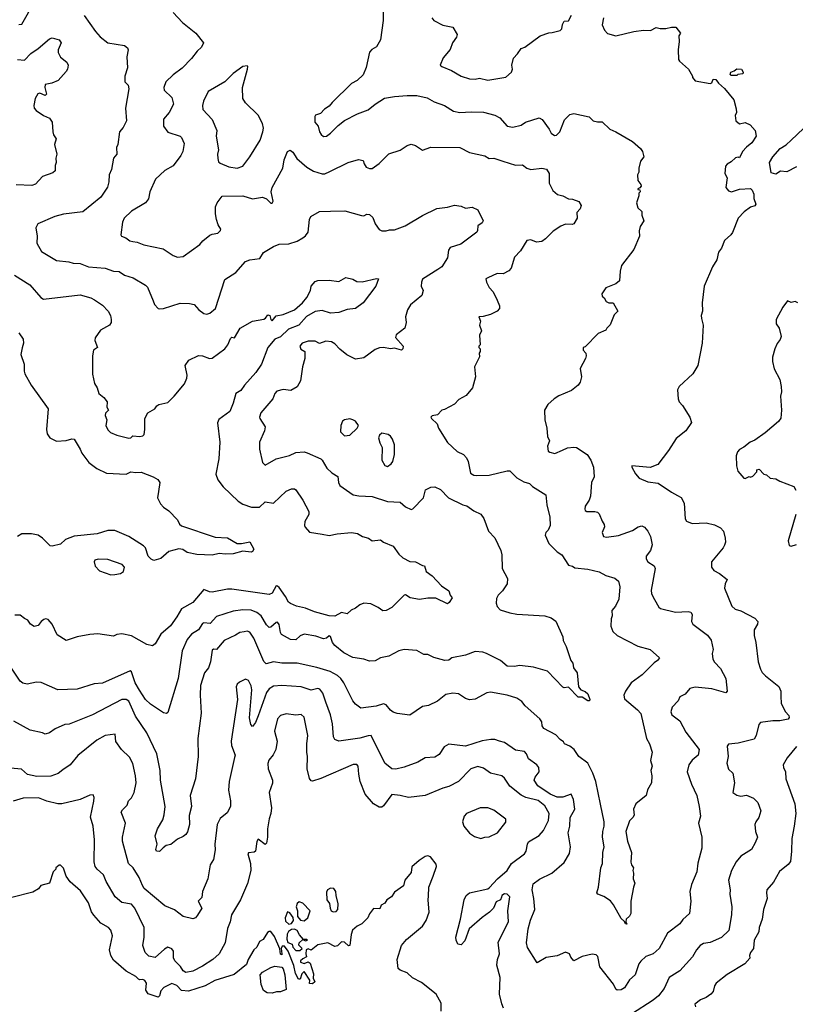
# Model space of a CAD drawing. Extents: x 1678759 to 1859541, y 384609 to 522867.
# Tile 368 of 466: x 1796911 to 1802486, y 426143 to 433221. Entities that reach past the tile are written whole.
import ezdxf

# ---------------------------------------------------------------- set-up
doc = ezdxf.new("R2010")
doc.units = 0

msp = doc.modelspace()

# ---------------------------------------------------------------- linework, layer by layer
at = {"layer": '0CON20XD'}
for points in [[(1796905, 433188), (1796925, 433190), (1797015, 433346.2)], [(1798015, 433272.5), (1798080.3, 433200.3), (1798176, 433125), (1798230.8, 433055), (1798216.5, 433023.5), (1798186, 432995), (1798146.4, 432943.6), (1798078.1, 432871.9), (1798014.5, 432825.5), (1797961.4, 432775), (1797946.9, 432735), (1797949.2, 432715), (1798005, 432661.2), (1798017.1, 432615), (1797984.7, 432555.3), (1797944.5, 432505.5), (1797944.5, 432455), (1797975, 432411.9), (1798063.3, 432385), (1798074.3, 432375), (1798092.3, 432332.3), (1798084.3, 432275), (1798070, 432245), (1798015, 432172), (1797955, 432136.2), (1797888, 432075), (1797846, 431985), (1797836.8, 431933.2), (1797815.7, 431905), (1797714.2, 431845), (1797661.4, 431795), (1797650.8, 431765), (1797636.7, 431675), (1797642.5, 431665), (1797674.2, 431654.2), (1797701.7, 431631.7), (1797724.1, 431625.9), (1797755, 431622.5), (1797802.1, 431602.1), (1797941.2, 431575), (1798015, 431525.8), (1798045, 431514.2), (1798085, 431520), (1798205.5, 431604.5), (1798228.3, 431631.7), (1798278.6, 431671.4), (1798295, 431680), (1798334, 431686), (1798353.3, 431705), (1798356.2, 431715), (1798337, 431747), (1798325.6, 431785), (1798318.1, 431825), (1798318.1, 431875), (1798330, 431905), (1798365, 431952.5), (1798515.8, 431955.8), (1798585, 431932.5), (1798655, 431945.8), (1798685, 431933.8), (1798715, 431902.5), (1798726.4, 431903.6), (1798732.5, 431917.5), (1798717.5, 431985), (1798724.5, 432015), (1798802.5, 432155), (1798810.8, 432215), (1798836.1, 432273.9), (1798855, 432283.3), (1798875, 432268.8), (1798903.7, 432223.7), (1798975, 432161.9), (1799023.1, 432133.1), (1799085, 432113.1), (1799105, 432114.4), (1799140.2, 432129.8), (1799272.5, 432195), (1799345, 432216.2), (1799380, 432210), (1799386.2, 432185), (1799401.2, 432161.2), (1799425, 432151.2), (1799445, 432152), (1799495, 432187.5), (1799565, 432257.1), (1799645, 432284.4), (1799695, 432317.5), (1799725, 432326.2), (1799755, 432316.2), (1799805, 432283.3), (1799865, 432305.6), (1800075, 432302.5), (1800145, 432265.8), (1800255, 432242), (1800285, 432222.5), (1800320, 432225), (1800384.4, 432204.4)], [(1799522.7, 433307.3), (1799524.3, 433215), (1799504.2, 433075.8), (1799475, 433026.7), (1799442.5, 433007.5), (1799425, 432987.5), (1799402.3, 432877.7), (1799380, 432825), (1799336.7, 432785), (1799295, 432763.8), (1799156.2, 432625)], [(1797375, 433251.2), (1797455.4, 433135.4), (1797488.9, 433098.9), (1797545, 433054.2), (1797665, 433036.7), (1797685, 433020), (1797690, 433005), (1797681.2, 432955), (1797686.2, 432875), (1797666.2, 432815), (1797667.5, 432775), (1797690.7, 432750.7), (1797696, 432725), (1797670.8, 432585), (1797678.6, 432495), (1797655, 432447.5), (1797628.8, 432415), (1797616.2, 432325), (1797606.2, 432303.8), (1797610, 432255), (1797584.3, 432225), (1797571.4, 432145), (1797554.3, 432105), (1797551.9, 432055), (1797542.2, 432017.8), (1797494.5, 431945.5), (1797365, 431841.1), (1797225, 431822.2), (1797162.9, 431807.1), (1797041.2, 431755), (1797025.6, 431724.4), (1797036.7, 431665), (1797034.2, 431615), (1797068, 431555), (1797175, 431489.2), (1797265, 431480.8), (1797295, 431470), (1797345, 431468.9), (1797405, 431444.4), (1797525, 431435.5), (1797585, 431412.5), (1797625, 431411.1), (1797665, 431384.3), (1797726.7, 431365), (1797815, 431313.8), (1797829.1, 431299.1), (1797870.3, 431200.3), (1797880, 431175), (1797905, 431146), (1797915, 431142.5), (1797945, 431144.3), (1798065, 431183.1), (1798131.2, 431181.2), (1798165, 431172.9), (1798199.2, 431135), (1798235, 431108.1), (1798255, 431105.5), (1798277.4, 431112.6), (1798318.9, 431145), (1798385, 431353.8), (1798465, 431404.2), (1798535, 431482), (1798565, 431496.2), (1798635.9, 431504.1), (1798663, 431547), (1798735, 431592), (1798775, 431607.1), (1798845, 431610.6), (1798905, 431630), (1798946.6, 431653.4), (1798965, 431667.1), (1798983.3, 431695), (1798994.2, 431785), (1799004.5, 431805.5), (1799065, 431843.1), (1799144.3, 431845.7), (1799248.3, 431848.3), (1799366.7, 431813.3), (1799385, 431812.5), (1799405, 431822.5), (1799425, 431820), (1799448.8, 431798.8), (1799466.2, 431755), (1799495, 431713.3), (1799515, 431703.8), (1799545, 431703.3), (1799568.3, 431711.7), (1799605, 431710), (1799680.7, 431739.3), (1799805, 431814.2), (1799910, 431865), (1799986.1, 431873.9), (1800035, 431888), (1800085, 431880), (1800115, 431866), (1800163, 431873), (1800203.6, 431853.6), (1800243.3, 431775), (1800235, 431760), (1800205, 431740), (1800202.5, 431705), (1800196.1, 431693.9), (1800081.1, 431608.9), (1800005, 431584.2), (1799993.1, 431565), (1799985, 431508.8), (1799944.6, 431445.4), (1799917.5, 431425), (1799806.2, 431355), (1799798, 431335), (1799796.2, 431306.2), (1799811.2, 431275), (1799800.3, 431239.7), (1799719.1, 431170.9), (1799698.1, 431135), (1799684.4, 431085), (1799689.4, 431045), (1799678, 431005), (1799618, 430955), (1799612.5, 430937.5), (1799667.8, 430875), (1799665.3, 430854.7), (1799655, 430845.6), (1799605, 430860.4), (1799575, 430855.9), (1799525, 430864.6), (1799497.4, 430862.6), (1799465, 430850.6), (1799385, 430790.8), (1799325, 430781.5), (1799262.8, 430812.8), (1799211.7, 430851.7), (1799175, 430892), (1799152.5, 430905), (1799110.5, 430909.5), (1799065, 430893.8), (1799035, 430910), (1798985, 430910), (1798942, 430895), (1798924.2, 430875), (1798932.3, 430852.3), (1798960, 430835), (1798960, 430785), (1798942.5, 430725), (1798930, 430625), (1798905, 430582.5), (1798860, 430555), (1798805, 430563.8), (1798759.5, 430550.5), (1798743.8, 430535), (1798730, 430495), (1798644.2, 430395), (1798634, 430365), (1798636.2, 430355), (1798676, 430295), (1798670.8, 430265), (1798634.7, 430185), (1798635.4, 430135), (1798655, 430038.8), (1798675, 430018), (1798755, 430063.5), (1798851.3, 430088.7), (1798895, 430109.1), (1798954.5, 430114.5), (1798977.4, 430107.4), (1799074.3, 430064.3), (1799084.4, 430054.4), (1799117.9, 429997.9), (1799155, 429963.8), (1799197.9, 429937.9), (1799202.9, 429895), (1799212.7, 429872.7), (1799308.8, 429805), (1799347.9, 429797.9)], [(1799874.4, 433234.4), (1799886.8, 433216.8), (1799952.3, 433182.3), (1800025, 433166.7), (1800056.2, 433115), (1800051.2, 433095), (1800021.2, 433055), (1800005, 433006.2), (1799955, 432946.7), (1799933.8, 432895), (1799945, 432883.8), (1800015, 432855.7), (1800083.8, 432815), (1800145, 432797.1), (1800185, 432794), (1800215, 432800), (1800275, 432787.5), (1800405, 432807.5), (1800446.2, 432845), (1800453.3, 432865), (1800447.5, 432895), (1800460, 432945), (1800490, 432975), (1800515, 433013.3), (1800542.5, 433025), (1800652.5, 433105), (1800713.6, 433126.4), (1800739.3, 433129.3), (1800795, 433143.3), (1800807.5, 433155), (1800813, 433187), (1800825, 433210), (1800856.4, 433213.6), (1800877.5, 433255)], [(1801107.5, 433235), (1801097.5, 433185), (1801113.3, 433145), (1801135, 433121.2), (1801195, 433106.2), (1801325, 433135.8), (1801395.8, 433145.8), (1801445, 433144), (1801485, 433166.2), (1801515, 433157.5), (1801555, 433157.5), (1801595, 433167.5), (1801627, 433167), (1801660, 433125), (1801647.5, 433105), (1801650, 433065), (1801643.6, 433003.6), (1801646.4, 432936.4), (1801652.7, 432922.7), (1801718.8, 432865), (1801747.5, 432815), (1801747.5, 432805), (1801765, 432782.5), (1801875, 432762), (1801885, 432767.5), (1801896.4, 432793.6), (1801915, 432791.2), (1801934, 432765), (1801977.1, 432727.1), (1802043.3, 432645), (1802061.7, 432581.7), (1802063.3, 432555), (1802053.6, 432533.6), (1802057.5, 432495), (1802085, 432472.5), (1802125, 432482.5), (1802162.5, 432465), (1802196.7, 432425), (1802203.8, 432385), (1802173.3, 432335), (1802135, 432306.2), (1802105.9, 432274.1), (1802085, 432227.5), (1802075, 432232.5), (1802055, 432227.5), (1802025, 432200), (1801995, 432182.5), (1801985, 432167.5), (1801978.8, 432115), (1801996.7, 432085), (1801987.5, 432015), (1802005, 431990), (1802026.4, 431983.6), (1802085, 432002.5), (1802165, 432007.5), (1802176.1, 431996.1), (1802187, 431967), (1802187.5, 431935), (1802202.5, 431895), (1802195, 431882.5), (1802165, 431873.3), (1802119.5, 431840.5), (1802076.2, 431795), (1802035, 431692.5), (1802023.3, 431675), (1801976.7, 431635), (1801955, 431580), (1801935, 431550), (1801922.5, 431495), (1801890, 431445), (1801831.4, 431305), (1801815.8, 431185.8), (1801818.1, 431125), (1801810, 431095), (1801812.5, 431072.5)], [(1796895, 432934.5), (1796945, 432930), (1796991.1, 432978.9), (1797043.3, 433013.3), (1797125, 433084), (1797145, 433090), (1797195, 433076), (1797208.8, 433055), (1797186.2, 433005), (1797188, 432985), (1797203.2, 432953.2), (1797250, 432915), (1797258.8, 432895), (1797254.1, 432865.9), (1797245, 432850), (1797187.5, 432785), (1797142.5, 432765), (1797094.2, 432755), (1797091.1, 432735), (1797102.5, 432685), (1797095, 432677.5), (1797055, 432692.9), (1797041.9, 432688.1), (1797021.1, 432655), (1797012.5, 432605), (1797015.6, 432585), (1797028.8, 432568.8), (1797081.7, 432531.7), (1797124.1, 432514.1), (1797143.8, 432485), (1797148.8, 432415), (1797154.1, 432394.1), (1797173.3, 432365), (1797160, 432325), (1797178.8, 432255), (1797171.2, 432225), (1797173.8, 432195), (1797166.4, 432173.6), (1797166, 432135), (1797149.1, 432120.9), (1797075, 432094), (1797025, 432038.6), (1796998.3, 432028.3), (1796885, 432034.4)], [(1798475, 432152.9), (1798515, 432167.5), (1798565.4, 432234.6), (1798638.6, 432355), (1798659.4, 432415), (1798662.7, 432442.7), (1798655.6, 432475.6), (1798624.2, 432535), (1798534.7, 432624.7), (1798514.4, 432655), (1798512.2, 432735), (1798548.8, 432865), (1798550, 432885), (1798545, 432890), (1798515, 432886), (1798446, 432835), (1798385.4, 432774.6), (1798265.7, 432704.3), (1798231.4, 432635), (1798224.2, 432605), (1798227.1, 432575), (1798293.6, 432503.6), (1798327.1, 432425), (1798323.1, 432385), (1798340.6, 432285), (1798333.1, 432255), (1798335.8, 432224.2), (1798340, 432200), (1798350.6, 432190.6), (1798415, 432162.9), (1798475, 432152.9)], [(1802065, 432820), (1802025, 432820), (1802017, 432827), (1802022.5, 432845), (1802047, 432853), (1802065, 432867.5), (1802100, 432865), (1802110, 432845), (1802108.3, 432831.7), (1802073, 432827), (1802065, 432820)], [(1799156.2, 432625), (1799135, 432598.8), (1799100.9, 432579.1), (1799072.3, 432547.7), (1799037.5, 432535), (1799031.2, 432525), (1799032, 432485), (1799056.2, 432455), (1799066, 432415), (1799078, 432395), (1799095, 432380.8), (1799115, 432384.2), (1799145, 432405.7), (1799199.1, 432460.9), (1799245, 432497.1), (1799338.8, 432545), (1799415, 432573.1), (1799465.5, 432614.5), (1799533.8, 432656.2), (1799605, 432669.4), (1799695, 432675.6), (1799765, 432676.9), (1799840.6, 432660.6), (1799890.9, 432630.9), (1799965, 432605.6), (1800030, 432565), (1800073.6, 432553.6), (1800155, 432558.9), (1800245, 432555.6), (1800325, 432535.5), (1800362.5, 432515), (1800415, 432456.9), (1800455, 432448.9), (1800515, 432462), (1800545.7, 432484.3), (1800645, 432516), (1800666.2, 432505), (1800716, 432435), (1800730, 432405), (1800755, 432390), (1800769.3, 432390.7), (1800792.5, 432415), (1800827.7, 432502.3), (1800865, 432540), (1800895, 432547.5), (1801003.9, 432523.9), (1801033.6, 432493.6), (1801065, 432486.7), (1801097.7, 432487.7), (1801153.9, 432433.9), (1801196.1, 432416.1), (1801315, 432346.7), (1801372.5, 432295), (1801387.5, 432275), (1801396.7, 432235), (1801373.3, 432205), (1801360, 432155), (1801361.2, 432125), (1801351.2, 432105), (1801353.3, 432065), (1801376.1, 432036.1), (1801377.5, 432025), (1801368.3, 432011.7), (1801353.6, 432006.4), (1801355, 432000), (1801368.3, 431998.3), (1801370, 431985), (1801360, 431975), (1801360, 431955), (1801343.3, 431905), (1801355, 431870), (1801381.7, 431841.7), (1801383.3, 431815), (1801396.1, 431776.1), (1801370, 431735), (1801363.6, 431703.6), (1801366.2, 431665), (1801325, 431570), (1801236.7, 431455), (1801227, 431413), (1801222.5, 431345), (1801195, 431323.3), (1801125, 431293.3), (1801095, 431250), (1801097.5, 431235), (1801113, 431223), (1801127.5, 431195), (1801145, 431186.7), (1801176.4, 431186.4), (1801210, 431125), (1801185, 431100), (1801155, 431027.5), (1801130, 431005), (1801125, 430990), (1801070, 430965), (1800975, 430870), (1800960, 430865), (1800960, 430845), (1800980, 430825), (1800982.5, 430805), (1800977.5, 430785), (1800940, 430715), (1800950, 430655), (1800940, 430615), (1800925, 430593.8), (1800876.7, 430555), (1800785, 430517.5), (1800753.6, 430496.4), (1800706.2, 430455), (1800684.2, 430415), (1800686.2, 430345), (1800700, 430285), (1800704.2, 430225), (1800718, 430195), (1800705.7, 430155), (1800710.5, 430120.5), (1800721.3, 430111.3), (1800756.8, 430103.2), (1800812.9, 430127.1), (1800847.6, 430142.4), (1800895, 430148.9), (1800913.3, 430145), (1800990, 430095), (1801017.1, 430055), (1801035.6, 430005), (1801040.8, 429935), (1801021.4, 429895), (1801013.1, 429795), (1801003.4, 429766.6), (1800976, 429725), (1800972.3, 429702.3), (1800975, 429692.5), (1800986.2, 429686.2), (1801045, 429686), (1801065, 429680), (1801075, 429670), (1801096.6, 429616.6), (1801112.7, 429592.7), (1801114.2, 429575), (1801097.1, 429535), (1801106.9, 429506.9), (1801129.1, 429500.9), (1801215, 429514.2), (1801315, 429550), (1801356.7, 429575), (1801383.8, 429583.8), (1801402.7, 429572.7), (1801425.6, 429545.6), (1801445.7, 429505), (1801455.9, 429445.9), (1801444.5, 429405.5), (1801414, 429366), (1801412.7, 429345), (1801425, 429323.5), (1801470.8, 429295), (1801477.8, 429275), (1801450.3, 429120.3), (1801452.2, 429095), (1801472.6, 429052.6), (1801505, 428998.8), (1801518.1, 428988.1), (1801625, 428963.3), (1801715, 428967.5), (1801735, 428961.2), (1801744.4, 428944.4), (1801740, 428895), (1801750, 428875), (1801855, 428798), (1801881.4, 428761.4), (1801894.3, 428695), (1801889.4, 428665), (1801893.5, 428625), (1801905, 428602.9), (1801948.1, 428558.1), (1801986.7, 428485), (1801996.9, 428395), (1801986.7, 428383.3), (1801885, 428410.8), (1801765, 428422.2), (1801727.7, 428412.3), (1801695, 428373.8), (1801655, 428352.5), (1801643.8, 428325), (1801601.3, 428278.7), (1801590, 428245), (1801598.8, 428225), (1801655, 428180.8), (1801698.7, 428098.7), (1801794.4, 427974.4), (1801788, 427935), (1801745, 427897.5), (1801720.5, 427865), (1801709.5, 427815), (1801738.6, 427725), (1801777.1, 427645), (1801794.4, 427565), (1801804.2, 427495), (1801790.8, 427445), (1801814, 427345), (1801814.2, 427265), (1801785, 427157.5), (1801777.5, 427095), (1801740, 427005), (1801728.6, 426955), (1801735.7, 426885), (1801725.7, 426795), (1801677.9, 426752.1), (1801655, 426722), (1801566.1, 426653.9), (1801506.9, 426545), (1801465, 426505.6), (1801412.2, 426487.8), (1801375, 426454), (1801362, 426435), (1801335, 426356.2), (1801295, 426319.2), (1801258.6, 426261.4), (1801235, 426247.8), (1801205.6, 426245.6), (1801195, 426252.5), (1801178.9, 426288.9), (1801081.5, 426411.5), (1801066.1, 426486.1), (1801055, 426500), (1801026.4, 426503.6), (1800955, 426486), (1800895, 426456.7), (1800871.7, 426481.7), (1800862.5, 426505), (1800835, 426518.8), (1800775, 426490.8), (1800695, 426479.2), (1800631.2, 426441.2), (1800561.5, 426551.5), (1800552.9, 426585), (1800565.4, 426685), (1800582, 426748), (1800614.5, 426825), (1800605.5, 426904.5), (1800593.3, 426966.7), (1800600.6, 427009.4), (1800646.8, 427043.2), (1800735, 427085.8), (1800825, 427163.8), (1800863.7, 427226.3), (1800870, 427275), (1800852.9, 427375), (1800865.6, 427425), (1800867.1, 427485), (1800900, 427545), (1800891.4, 427615), (1800875, 427653.3), (1800815, 427632.2), (1800775, 427632.5), (1800725, 427653.5), (1800635, 427713.3), (1800610, 427755), (1800616.7, 427775), (1800645.4, 427815), (1800641.4, 427845), (1800628.1, 427865), (1800567.6, 427907.6), (1800554.3, 427944.3), (1800539.9, 427959.9), (1800475, 427970.6), (1800395, 428024.4), (1800360, 428035), (1800325, 428047.8), (1800297, 428047), (1800235, 428036.7), (1800115, 427998.5), (1799995, 428012.9), (1799962, 427995), (1799925, 427938), (1799895, 427920), (1799825, 427914.4), (1799773.8, 427885), (1799675, 427846.9), (1799615, 427834.4), (1799585.7, 427835.7), (1799536.4, 427876.4), (1799437.5, 428075), (1799415, 428074.2), (1799355, 428056.2), (1799205.8, 428035.8), (1799175, 428046.2), (1799166.8, 428066.8), (1799159.1, 428159.1), (1799145.4, 428225), (1799111.2, 428315), (1799088.9, 428378.9), (1799067.9, 428407.9), (1799055, 428414.4), (1799005, 428402.1), (1798935, 428424.5), (1798795, 428436.2), (1798735, 428430), (1798705, 428412.1), (1798685, 428383.8), (1798625, 428217.8), (1798605, 428170), (1798585, 428140), (1798571.2, 428155), (1798563.2, 428203.2), (1798578.9, 428405), (1798575, 428433.3), (1798555, 428470.8), (1798535, 428480.8), (1798490.3, 428459.7), (1798474, 428445), (1798465.8, 428425), (1798475.7, 428335), (1798431.5, 428035), (1798433.5, 428003.5), (1798460, 427935), (1798455, 427916.7), (1798415.6, 427745), (1798412.6, 427682.6), (1798425.7, 427605), (1798425.5, 427564.5), (1798401.3, 427518.7), (1798351.7, 427478.3), (1798330, 427435), (1798314.6, 427295), (1798316.6, 427253.4), (1798304.4, 427185), (1798280, 427145), (1798264, 427045), (1798224.4, 426955), (1798219.6, 426910.4), (1798194.2, 426885), (1798219.2, 426835), (1798190, 426785), (1798174.1, 426765.9), (1798155, 426758.8), (1798085, 426773.8), (1798022.5, 426822.5), (1797955, 426850), (1797805.7, 426975), (1797793.6, 426996.4), (1797769.2, 427055), (1797725.6, 427125), (1797693.3, 427155), (1797648.9, 427315), (1797649.6, 427345), (1797671.5, 427445), (1797640.8, 427525), (1797648.7, 427541.3), (1797684.4, 427575), (1797693.1, 427605), (1797715, 427628), (1797733.7, 427666.3), (1797748.2, 427735), (1797744.3, 427785.7), (1797724.4, 427875), (1797699.2, 427919.2), (1797642.5, 427975), (1797603, 428033), (1797596.7, 428085), (1797525, 428076.5), (1797465, 428042.7), (1797329.1, 427930.9), (1797274.3, 427865.7), (1797221.5, 427828.5), (1797188.2, 427801.8), (1797135, 427784.4), (1797035, 427780), (1796966.2, 427795), (1796923.2, 427833.2), (1796845, 427840)], [(1802495, 432164.2), (1802425, 432128.8), (1802378.3, 432131.7), (1802345, 432111.2), (1802311.2, 432121.2), (1802301.2, 432195), (1802323.6, 432236.4), (1802378, 432295), (1802419.1, 432320.9), (1802455.5, 432354.5), (1802545, 432440)], [(1800384.4, 432204.4), (1800475, 432175.6), (1800525, 432179.2), (1800556.2, 432155), (1800585, 432144.4), (1800665, 432153.3), (1800696.9, 432146.9), (1800716.4, 432116.4), (1800717, 432047), (1800742.8, 431992.8), (1800775.5, 431965.5), (1800815, 431954.3), (1800855, 431934.3), (1800885, 431932), (1800930, 431915), (1800946, 431885), (1800938.3, 431861.7), (1800916.7, 431835), (1800917.5, 431795), (1800895, 431753.1), (1800881.7, 431748.3), (1800835, 431750.8), (1800801.7, 431738.3), (1800745, 431702), (1800690.8, 431645), (1800665, 431627.5), (1800625, 431622), (1800585, 431638.1), (1800555.9, 431634.1), (1800510.5, 431559.5), (1800468.6, 431515), (1800443.1, 431435), (1800425.8, 431415), (1800385, 431394.3), (1800342.7, 431397.3), (1800276, 431366), (1800262.5, 431357.5), (1800266.7, 431335), (1800285, 431296.7), (1800314.3, 431264.3), (1800344, 431205), (1800358.8, 431165), (1800358.8, 431145), (1800344, 431126), (1800295, 431102), (1800243, 431087), (1800210, 431085), (1800223, 431053), (1800216.7, 431025), (1800230, 430985), (1800217, 430953), (1800220, 430885), (1800210, 430875), (1800210, 430865), (1800220, 430855), (1800220, 430835), (1800212.5, 430825), (1800217, 430797), (1800180, 430725), (1800186, 430655), (1800166.2, 430575), (1800119.3, 430520.7), (1800068.3, 430491.7), (1800035, 430458), (1799965, 430418.8), (1799945, 430413.3), (1799915, 430381.2), (1799875, 430373.3), (1799866.7, 430365), (1799870, 430355), (1799912.5, 430315), (1799922, 430285), (1799985, 430181.2), (1800055, 430118), (1800100, 430095), (1800121.7, 430071.7), (1800134.4, 430044.4), (1800150.9, 429960.9), (1800175, 429947.1), (1800195, 429944.5), (1800285, 429947.3), (1800415, 429979.1), (1800435, 429978.9), (1800485, 429927.1), (1800535, 429898.6), (1800575, 429886), (1800595.9, 429865.9), (1800693.3, 429805), (1800700.8, 429735), (1800720.8, 429645), (1800724.2, 429585), (1800708.7, 429551.3), (1800693.8, 429535), (1800688, 429515), (1800715, 429456.7), (1800775, 429396.2), (1800808.8, 429375), (1800855, 429300), (1800883.9, 429293.9), (1800901.9, 429281.9), (1800995, 429272.5), (1801075, 429252.9), (1801125, 429225.7), (1801187.7, 429207.7), (1801214.3, 429184.3), (1801224.3, 429144.3), (1801218.1, 429055), (1801194, 429005), (1801166.2, 428975), (1801168.8, 428935), (1801161.2, 428915), (1801160.9, 428860.9), (1801175, 428822.5), (1801205, 428793.3), (1801355, 428716.7), (1801442.5, 428695), (1801510, 428635), (1801496.2, 428615), (1801471.7, 428598.3), (1801385, 428512.5), (1801305, 428454.3), (1801265.5, 428395), (1801252.5, 428365), (1801258.6, 428338.6), (1801351.3, 428261.3), (1801375, 428233.8), (1801417.1, 428055), (1801438.6, 428015), (1801457.1, 427955), (1801444, 427895), (1801457.1, 427855), (1801448.6, 427825), (1801455.7, 427785), (1801452.5, 427735), (1801424, 427685), (1801413.8, 427645), (1801340, 427585), (1801323.3, 427546.7), (1801327, 427503), (1801318.8, 427485), (1801295, 427462.5), (1801268, 427385), (1801278.8, 427315), (1801308.8, 427235), (1801304.2, 427164.2), (1801308.8, 427145), (1801322.5, 427125), (1801317.5, 427105), (1801322.5, 427085), (1801320, 427045), (1801333.3, 427015), (1801322, 426985), (1801303.8, 426885), (1801304, 426795), (1801295, 426776.7), (1801270, 426755), (1801267.5, 426735), (1801275, 426720), (1801265, 426722.5), (1801258.3, 426738.3), (1801235, 426761.2), (1801179.4, 426859.4), (1801157.3, 426887.3), (1801109.3, 426919.3), (1801067.5, 426935), (1801060, 426945), (1801072, 426985), (1801089.2, 427125), (1801099.2, 427155), (1801102.2, 427235), (1801112.9, 427275), (1801100, 427345), (1801102.5, 427385), (1801113.1, 427425), (1801111.9, 427455), (1801085, 427582.5), (1801050.9, 427745), (1801030, 427805), (1800995, 427876.7), (1800928.8, 427925), (1800896.7, 427975), (1800865, 427998), (1800827.5, 428015), (1800819.5, 428029.5), (1800795, 428045.8), (1800765, 428079.4), (1800677.5, 428125), (1800665.6, 428145), (1800663.1, 428175), (1800649.2, 428195), (1800545, 428288.8), (1800520, 428320), (1800485, 428344.5), (1800415, 428366.4), (1800295, 428386.9), (1800268.8, 428381.2), (1800185, 428337.5), (1800145, 428332), (1800115, 428342), (1800065.5, 428375.5), (1800025, 428381.1), (1799975, 428371.4), (1799915, 428321.4), (1799849.4, 428290.6), (1799805, 428284), (1799715, 428220.8), (1799625, 428234), (1799595, 428244.2), (1799575, 428258), (1799545, 428295.8), (1799525, 428302.5), (1799474.3, 428285.7), (1799363.3, 428273.3), (1799325, 428300.8), (1799305.6, 428325), (1799240, 428455), (1799220, 428485), (1799195, 428507.5), (1799142.9, 428535), (1799047.8, 428565), (1798904.8, 428595.2), (1798794.6, 428594.6), (1798735, 428605.5), (1798681.3, 428591.3), (1798665, 428608), (1798593.8, 428775), (1798565, 428817.8), (1798545, 428824.5), (1798525, 428821.2), (1798493.8, 428815), (1798462, 428798), (1798380.9, 428759.1), (1798325.4, 428694.6), (1798304.4, 428695.6), (1798295, 428690), (1798283.1, 428605), (1798266.9, 428563.1), (1798239.5, 428525), (1798209.5, 428435), (1798206.9, 428365), (1798215.6, 428235), (1798192.2, 428055), (1798194.5, 427925), (1798175.5, 427764.5), (1798135.8, 427645), (1798145.5, 427564.5), (1798128.7, 427501.3), (1798130.6, 427435), (1798116.4, 427383.6), (1798105, 427363.8), (1798085, 427348.8), (1798045, 427330), (1797997, 427293), (1797964.1, 427285.9), (1797942, 427268), (1797915, 427241.2), (1797895, 427243.3), (1797888.8, 427255), (1797898, 427295), (1797884.4, 427355), (1797902.5, 427405), (1797940.3, 427469.7), (1797950, 427505), (1797955.6, 427565), (1797923.8, 427755), (1797921.5, 427825), (1797897.1, 427945), (1797825.4, 428095.4), (1797742.1, 428215), (1797695, 428321.4), (1797675.4, 428335.4), (1797644.6, 428335.4), (1797435, 428224.5), (1797266.7, 428156.7), (1797235, 428154.3), (1797165, 428122.9), (1797125.4, 428094.6), (1797095, 428086.2), (1797075.8, 428095.8), (1796985, 428114.2), (1796868.3, 428178.3)], [(1796874.2, 431385), (1796984, 431315), (1797063.7, 431223.7), (1797082.1, 431212.1), (1797344.4, 431244.4), (1797422, 431222), (1797447.3, 431207.3)], [(1797447.3, 431207.3), (1797505, 431170), (1797546.7, 431125), (1797564.1, 431094.1), (1797569.2, 431065), (1797567.5, 431045), (1797555.7, 431025), (1797491.4, 430988.6), (1797454, 430935), (1797451.4, 430915), (1797469.2, 430865), (1797440.8, 430845), (1797434.4, 430805), (1797433.4, 430673.4), (1797449.2, 430605), (1797467.5, 430575), (1797480, 430535), (1797516.7, 430505), (1797538.8, 430475), (1797537, 430437), (1797550, 430415), (1797526.4, 430393.6), (1797524, 430375), (1797536.2, 430345), (1797530, 430305), (1797545, 430272.5), (1797564.5, 430254.5), (1797610, 430235), (1797695, 430212.5), (1797710, 430215), (1797725, 430230), (1797774.2, 430224.2), (1797795, 430228.8), (1797805, 430240), (1797810, 430275), (1797809.4, 430355), (1797831.4, 430395), (1797883.3, 430425), (1797895.6, 430444.4), (1797911.2, 430455), (1797975, 430469.4), (1798020.6, 430515), (1798095, 430604.3), (1798112.2, 430645), (1798114.3, 430665), (1798100, 430735), (1798125.9, 430774.1), (1798195, 430808), (1798225, 430805.8), (1798275, 430785.8), (1798295, 430787.1), (1798385.3, 430854.7), (1798407.9, 430885), (1798425, 430930), (1798435, 430938.8), (1798455.9, 430934.1), (1798495.9, 431004.1), (1798585, 431053.8), (1798665, 431068.8), (1798676.7, 431075), (1798695, 431100), (1798708.8, 431095), (1798716.4, 431066.4), (1798725, 431057.5), (1798755, 431092), (1798805, 431102), (1798885, 431136.2), (1798944.2, 431185.8), (1798973.8, 431225), (1799000, 431275), (1799006.7, 431305), (1799035, 431338.8), (1799055, 431346), (1799135, 431350), (1799205, 431338.8), (1799255, 431368.6), (1799305, 431356.5), (1799335, 431338.6), (1799373.2, 431336.8), (1799475, 431361.2), (1799488.8, 431358.8), (1799470, 431305), (1799379.2, 431185), (1799325, 431145.7), (1799265, 431137.1), (1799205, 431115.7), (1799145, 431111.9), (1799085, 431131.5), (1799035, 431123.5), (1798972.7, 431087.3), (1798918, 431025), (1798843.3, 430996.7), (1798785, 430940.5), (1798745, 430924.5), (1798693.6, 430865), (1798649.1, 430745), (1798608.8, 430685), (1798525.7, 430595), (1798499.2, 430555), (1798465, 430534.4), (1798445.3, 430464.7), (1798421.1, 430405), (1798343.1, 430346.9), (1798332.3, 430322.3), (1798349.2, 430185), (1798342.9, 430065), (1798320, 429955), (1798334.2, 429914.2), (1798373.4, 429863.4), (1798480.6, 429760.6), (1798515, 429739.4), (1798576.9, 429716.9), (1798635, 429717.8), (1798675, 429755.8), (1798735, 429745.5), (1798825, 429832.9), (1798865, 429849.2), (1798885, 429848), (1798895, 429841.2), (1798945, 429766.2), (1798988.1, 429685), (1798990, 429665), (1798960, 429615), (1798956.9, 429585), (1798963, 429573), (1798995, 429537.1), (1799085, 429522.9), (1799135, 429512.9), (1799193.5, 429526.5), (1799295, 429534.4), (1799337.8, 429527.8), (1799375, 429506), (1799417.5, 429495), (1799445, 429476.2), (1799505, 429482), (1799525.7, 429465.7), (1799595.5, 429435.5), (1799635, 429380), (1799665, 429353.8), (1799715, 429326), (1799755, 429322.9), (1799805, 429296.7), (1799820, 429295), (1799833.3, 429255), (1799875, 429222.9), (1799941.6, 429151.6), (1799995.2, 429115.2), (1800005, 429084.2), (1800020, 429065), (1799997.9, 429032.1), (1799985, 429023.3), (1799902, 429062), (1799845, 429063.2), (1799785, 429053.5), (1799716.7, 429065), (1799685, 429087.1), (1799675, 429084.2), (1799585, 428996.4), (1799545, 428973.8), (1799521.7, 428971.7), (1799486.6, 428996.6), (1799435, 429023.1), (1799385, 429026.4), (1799355, 429015.5), (1799325, 428990.6), (1799292.9, 428977.1), (1799265, 428950), (1799225, 428959.2), (1799177, 428933), (1799135, 428936.7), (1799030, 428965), (1798965, 428991.4), (1798900, 429005), (1798856.4, 429025), (1798843.8, 429035), (1798822.5, 429075), (1798775, 429138.5), (1798765, 429149.5), (1798755, 429150.6), (1798725, 429100), (1798705, 429088.5), (1798435, 429126.5), (1798405, 429126.5), (1798293.4, 429106.6), (1798275, 429107.8), (1798235, 429124), (1798155, 429030.6), (1798074.6, 428985.4), (1798040.6, 428929.4), (1797995.7, 428865), (1797925, 428803.8), (1797884.4, 428735), (1797865, 428720.5), (1797825, 428730.9), (1797715, 428793.1), (1797645, 428806), (1797608.8, 428801.2), (1797585, 428790), (1797473, 428807), (1797415, 428802), (1797325, 428783.8), (1797245, 428758.6), (1797179.1, 428799.1), (1797145, 428875.8), (1797115, 428909.2), (1797096.2, 428913.8), (1797085, 428910), (1797064.3, 428895.7), (1797044.1, 428865.9), (1797015, 428860), (1796988.8, 428875), (1796970, 428905), (1796945, 428915.8), (1796915, 428940), (1796875, 428940)], [(1802505, 431186.7), (1802485, 431196.7), (1802455, 431187.5), (1802430.7, 431199.3), (1802396, 431155), (1802348.8, 431065), (1802347.5, 431035), (1802370, 431005), (1802383.3, 430945), (1802377.7, 430922.3), (1802355, 430892.5), (1802338, 430855), (1802322.5, 430795), (1802322, 430765), (1802335, 430712.5), (1802374, 430635), (1802384, 430585), (1802386.2, 430545), (1802380, 430515), (1802387.8, 430415), (1802383, 430357), (1802365, 430333.8), (1802268.5, 430251.5), (1802195, 430198.8), (1802162.5, 430185), (1802115, 430147.5), (1802085, 430132.5), (1802070, 430115), (1802061.2, 430085), (1802063.8, 430015), (1802073.8, 429975), (1802115, 429926.7), (1802126.4, 429923.6), (1802155, 429937.5), (1802165, 429933.3), (1802180.7, 429939.3), (1802208.3, 429971.7), (1802210, 429985), (1802225, 429990), (1802260, 429955), (1802278.3, 429948.3), (1802305, 429926.7), (1802345, 429921.2), (1802375, 429904), (1802476.2, 429865), (1802489.1, 429839.1)], [(1801812.5, 431072.5), (1801822.9, 431025), (1801815.6, 430895), (1801784.2, 430735), (1801750, 430675), (1801650, 430585), (1801639.5, 430560.5), (1801643.3, 430495), (1801650, 430475), (1801675, 430447.5), (1801728.8, 430365), (1801740, 430325), (1801700, 430265), (1801629.7, 430210.3), (1801575.6, 430124.4), (1801496.8, 430023.2), (1801442.3, 430002.3), (1801310, 430015), (1801310, 430005), (1801337.1, 429957.1), (1801362.5, 429925), (1801425, 429900), (1801500.3, 429890.3), (1801595, 429824.2), (1801640.3, 429800.3), (1801665, 429786.7), (1801686.4, 429746.4), (1801693.1, 429633.1), (1801705, 429616.2), (1801745, 429599.2), (1801845, 429604), (1801905, 429591.2), (1801948.3, 429568.3), (1801970, 429545), (1801982.5, 429495), (1801983.3, 429465), (1801976.7, 429445), (1801967.5, 429425), (1801883.8, 429325), (1801883.3, 429285), (1801901.2, 429261.2), (1801940.9, 429240.9), (1801996.1, 429196.1), (1801981.2, 429165), (1801976.2, 429135), (1802030, 429005), (1802054.5, 428984.5), (1802095, 428972.5), (1802195, 428918.6), (1802215.6, 428895.6), (1802214.2, 428875), (1802190.8, 428835), (1802189.2, 428795), (1802202.9, 428745), (1802220, 428605), (1802235, 428552.5), (1802248.7, 428528.7), (1802272.5, 428505), (1802368.3, 428428.3), (1802382.5, 428395), (1802381.3, 428358.7), (1802383.3, 428305), (1802415, 428246.2), (1802439.6, 428219.6), (1802441.8, 428205), (1802435, 428191.9), (1802375, 428180.4), (1802325, 428181.8), (1802235, 428170), (1802223.8, 428155), (1802203.8, 428075), (1802190.5, 428049.5), (1802075, 428021.2), (1802006.7, 428013.3), (1801995, 428000), (1802002.7, 427925), (1801994.3, 427875.7), (1802005, 427833.8), (1802037.1, 427805), (1802050, 427735), (1802038, 427665), (1802065, 427646.9), (1802095, 427640), (1802135, 427645.7), (1802184.4, 427624.4), (1802217.5, 427595), (1802237.1, 427535), (1802224.3, 427485.7), (1802201.2, 427455), (1802196, 427435), (1802199.2, 427385), (1802213.3, 427345), (1802198, 427305), (1802170, 427255), (1802095, 427207.5), (1802061.5, 427168.5), (1802028.1, 427105), (1802005.7, 427035), (1802016.9, 426965), (1802014.3, 426935), (1802030, 426845), (1802026.8, 426786.8), (1802007, 426673), (1801955, 426624), (1801875, 426588.6), (1801825, 426579.5), (1801802.5, 426565), (1801774.5, 426535.5), (1801748, 426485), (1801656.6, 426383.4), (1801579.2, 426335), (1801542.6, 426257.4), (1801503.1, 426205), (1801465, 426172.5), (1801308.7, 426071.3)], [(1796905, 430971.2), (1796935.4, 430925.4), (1796939.2, 430895), (1796928.6, 430861.4), (1796920, 430815), (1796944, 430745), (1796943.3, 430695), (1796948.8, 430675), (1796993.5, 430595), (1797114.3, 430425), (1797102.5, 430275), (1797108.5, 430245), (1797127.1, 430215), (1797175, 430191.9), (1797245, 430195.7), (1797285, 430208.8), (1797302.5, 430205), (1797345.6, 430135), (1797357.5, 430105), (1797407.1, 430037.1), (1797466, 429995), (1797535, 429962.2), (1797675, 429953.8), (1797710, 429970), (1797745.5, 429965.5), (1797785, 429969.4), (1797871.1, 429935), (1797903.6, 429915), (1797917.7, 429895), (1797908.7, 429828.7), (1797900.6, 429785), (1797921.9, 429741.9), (1797945, 429716.7), (1797981.7, 429691.7), (1798046.2, 429625), (1798060, 429595), (1798073.9, 429583.9), (1798315, 429502.5), (1798405, 429496), (1798475, 429456.2), (1798505, 429456), (1798565, 429468), (1798593.3, 429415), (1798585, 429397.5), (1798575, 429393.3), (1798515, 429400), (1798445, 429381.8), (1798391.1, 429378.9), (1798345, 429384.6), (1798295, 429371.1), (1798185, 429377.8), (1798115, 429391.1), (1798083, 429413), (1798055, 429417.5), (1797982.1, 429397.9), (1797925, 429349.2), (1797876.1, 429333.9), (1797855, 429343.5), (1797834.2, 429365), (1797814.4, 429425), (1797800, 429440), (1797695.9, 429505.9), (1797595, 429549.1), (1797545, 429550), (1797467.5, 429525), (1797302.4, 429507.6), (1797240, 429485), (1797205, 429452.2), (1797145, 429435.6), (1797128.9, 429438.9), (1797075.4, 429495.4), (1797044.6, 429514.6), (1796995, 429526.5), (1796925, 429525.8), (1796895, 429506)], [(1799245, 430230), (1799285, 430234.2), (1799336, 430285), (1799346.2, 430305), (1799324.5, 430334.5), (1799305, 430345.6), (1799285, 430351.1), (1799245, 430345.6), (1799230.8, 430335), (1799218.6, 430305), (1799217.5, 430257.5), (1799245, 430230)], [(1799555, 430010), (1799581.2, 430028.8), (1799592, 430045), (1799605.8, 430095), (1799604.4, 430164.4), (1799590.6, 430205), (1799575, 430227.5), (1799558.3, 430238.3), (1799515, 430248), (1799496.2, 430235), (1799490.8, 430215), (1799499.1, 430179.1), (1799517.1, 430145), (1799514.4, 430055), (1799535, 430016.7), (1799555, 430010)], [(1799347.9, 429797.9), (1799445, 429794.3), (1799555, 429757.5), (1799645, 429752.5), (1799685, 429719.2), (1799725, 429700), (1799735.5, 429704.5), (1799812.5, 429785), (1799828.3, 429841.7), (1799865, 429860), (1799895, 429863.3), (1799935, 429843.8), (1799993.8, 429783.8), (1800095, 429734), (1800125.6, 429725.6), (1800175, 429690), (1800225, 429666.2), (1800246.2, 429635), (1800280, 429545), (1800325.7, 429495.7), (1800370, 429405), (1800376.9, 429375), (1800378.8, 429275), (1800418, 429205), (1800414.2, 429165), (1800380.6, 429115), (1800350, 429085), (1800338.6, 429061.4), (1800336.5, 429026.5), (1800342.1, 429002.1), (1800365, 428978.5), (1800435, 428957.3), (1800485, 428948.2), (1800685.8, 428935.8), (1800731.7, 428921.7), (1800765, 428897.5), (1800814, 428785), (1800818.3, 428758.3), (1800840, 428715), (1800872.2, 428615), (1800885.7, 428595), (1800891.4, 428561.4), (1800917.5, 428525), (1800928, 428425), (1800945, 428403.8), (1800975, 428392), (1800995, 428376.2), (1801008, 428335), (1801006.1, 428323.9), (1800995, 428323.8), (1800955, 428351.4), (1800925, 428350.6), (1800855, 428423.3), (1800825, 428418), (1800815, 428423.8), (1800705, 428539.2), (1800605, 428567.1), (1800505, 428578.1), (1800465, 428570.6), (1800415, 428572.9), (1800366.7, 428615), (1800265, 428665.8), (1800240, 428675), (1800185, 428679.5), (1800115, 428653.3), (1800017.5, 428635), (1799995, 428618), (1799965.9, 428615.9), (1799887.5, 428637.5), (1799845, 428658), (1799815, 428658), (1799765, 428686), (1799675, 428692.9), (1799635, 428683.1), (1799563.3, 428645), (1799505, 428634), (1799465, 428611.2), (1799425, 428610), (1799384.1, 428624.1), (1799305, 428636.9), (1799240.7, 428670.7), (1799175, 428721.9), (1799159.6, 428745), (1799145, 428788), (1799135, 428791.4), (1799115.8, 428774.2), (1799095, 428770.7), (1799040.4, 428790.4), (1798955, 428803.6), (1798927.6, 428792.4), (1798895, 428763.1), (1798856.4, 428766.4), (1798792.1, 428802.1), (1798784.7, 428815), (1798775, 428873.8), (1798765, 428889.2), (1798755, 428887.1), (1798715, 428854.4), (1798705, 428853.1), (1798685, 428871.9), (1798647.5, 428935), (1798615, 428959.2), (1798575, 428976.5), (1798515, 428980), (1798445, 428969.6), (1798325, 428930), (1798278.9, 428881.1), (1798235, 428885.6), (1798225, 428881.4), (1798195.6, 428835), (1798146.4, 428803.6), (1798113.6, 428765), (1798077.8, 428685), (1798050, 428485), (1797975, 428240), (1797965, 428233.8), (1797945, 428238.6), (1797850.5, 428300.5), (1797814.5, 428334.5), (1797772.2, 428402.2), (1797741.7, 428455), (1797715, 428534), (1797705, 428540.8), (1797505, 428452.7), (1797445, 428447.1), (1797325, 428408.1), (1797185, 428403.1), (1797065, 428457.5), (1797031.2, 428458.8), (1796964.2, 428445.8), (1796932.2, 428452.2), (1796915, 428467.1), (1796785, 428659.4)], [(1802488.6, 429665), (1802434, 429475), (1802441.2, 429441.2), (1802455, 429436.7), (1802495, 429448)], [(1797565, 429230), (1797595, 429233.8), (1797635, 429240.8), (1797655.8, 429255), (1797663.6, 429285), (1797647.8, 429305), (1797545, 429340.3), (1797475, 429342.5), (1797450, 429335), (1797446, 429324), (1797453.2, 429293.2), (1797485, 429260), (1797565, 429230)], [(1800388.1, 426115), (1800375.5, 426145.5), (1800360.6, 426215), (1800364.1, 426335.9), (1800340.8, 426425), (1800344.2, 426465), (1800360, 426505), (1800351.2, 426588.8), (1800424.2, 426735), (1800420, 426815), (1800433.3, 426915), (1800415, 426936), (1800396.4, 426936.4), (1800377.5, 426925), (1800373, 426913), (1800365.9, 426894.1), (1800335, 426880), (1800317.5, 426835), (1800287.5, 426805), (1800235, 426767.5), (1800142.5, 426685), (1800110.7, 426599.3), (1800085, 426570), (1800060, 426575), (1800047.5, 426605), (1800046.7, 426625), (1800080, 426755), (1800106.7, 426895), (1800120, 426925), (1800145, 426943.8), (1800275, 426973.3), (1800287.7, 426982.3), (1800345.8, 427045), (1800414, 427106), (1800445, 427155.5), (1800540, 427225), (1800551.5, 427245), (1800560, 427295), (1800568.6, 427311.4), (1800645, 427356.9), (1800677.1, 427392.9), (1800712.9, 427465), (1800717.5, 427515), (1800685, 427569), (1800637.3, 427607.3), (1800549.6, 427629.6), (1800515, 427647.7), (1800435, 427712.5), (1800395, 427768.6), (1800375.8, 427785), (1800295, 427804.6), (1800245, 427840), (1800205, 427852.3), (1800153.3, 427836.7), (1800065.7, 427745), (1799995, 427707.8), (1799953.1, 427696.9), (1799825, 427644.5), (1799705, 427630.8), (1799645, 427645.3), (1799585, 427651.1), (1799525, 427570), (1799515, 427561.4), (1799495, 427560.6), (1799453.1, 427585), (1799394.4, 427655), (1799359.1, 427745), (1799347.4, 427797.4), (1799344.2, 427855), (1799335, 427868), (1799307.3, 427867.3), (1799075, 427765.6), (1799015, 427746.2), (1799005, 427750), (1798995, 427767.5), (1798978.1, 427835), (1798980.5, 427925), (1798973.6, 427955), (1798974.3, 428015), (1798981.1, 428075), (1798955, 428206.7), (1798935, 428225.6), (1798895, 428221.1), (1798825, 428230.6), (1798785, 428218.8), (1798764.2, 428195), (1798742.3, 428107.7), (1798760.8, 428035), (1798752, 427975), (1798733.2, 427936.8), (1798702.6, 427897.4), (1798694.4, 427875), (1798695.8, 427835), (1798728.6, 427755), (1798728.1, 427731.9), (1798703.8, 427665), (1798720.8, 427555), (1798716.9, 427515), (1798704.5, 427475.5), (1798691.8, 427405), (1798691.9, 427345), (1798685, 427302.5), (1798675, 427291.2), (1798625, 427330), (1798615.8, 427314.2), (1798605, 427243.8), (1798595, 427236), (1798555, 427232.5), (1798550, 427225), (1798570, 427155), (1798572.2, 427105), (1798548.6, 427011.4), (1798497.5, 426895), (1798433.8, 426786.2), (1798423.3, 426735), (1798405, 426687.5), (1798386.9, 426585), (1798344.6, 426505.4), (1798298.6, 426465), (1798225, 426418.5), (1798155, 426380.9), (1798105, 426371.9), (1798085, 426382.9), (1798066.1, 426416.1), (1798025.6, 426455), (1798016.8, 426476.8), (1798015.6, 426525), (1798005, 426542), (1797975, 426552.9), (1797951.2, 426538.8), (1797885, 426478.6), (1797838.3, 426488.3), (1797812, 426515), (1797796.8, 426566.8), (1797806.4, 426625), (1797804.6, 426694.6), (1797739.1, 426835), (1797715, 426862.5), (1797645.5, 426875.5), (1797598, 426915), (1797533.1, 427025), (1797512.5, 427075), (1797467.1, 427115), (1797454.2, 427135), (1797446.8, 427166.8), (1797449.1, 427325), (1797438.1, 427425), (1797419.1, 427489.1), (1797444.4, 427604.4), (1797445, 427630), (1797438, 427648), (1797415, 427647.5), (1797345, 427614.4), (1797214.5, 427584.5), (1797184, 427584), (1797104.7, 427604.7), (1797045, 427627.7), (1796935, 427625.5), (1796865, 427604)], [(1802495, 427996), (1802427.1, 427915), (1802398.6, 427865), (1802400, 427845), (1802414.3, 427815), (1802418.6, 427765), (1802483.4, 427583.4), (1802489.5, 427515), (1802478.2, 427425), (1802460, 427335), (1802459.5, 427245), (1802450.3, 427169.7), (1802435, 427147.5), (1802371.2, 427098.8), (1802329.5, 427020.5), (1802282, 426965), (1802278.6, 426945), (1802283.8, 426905), (1802256.7, 426825), (1802247.8, 426755), (1802226.5, 426695), (1802223.8, 426665), (1802191.2, 426605), (1802186.2, 426545), (1802163.8, 426515), (1802156.7, 426495), (1802158, 426475), (1802122.5, 426435), (1801995, 426357.5), (1801917.1, 426295), (1801905.7, 426275), (1801895.6, 426235), (1801879.4, 426215), (1801845, 426191.1), (1801805, 426175.5), (1801763.3, 426145), (1801768.8, 426125)], [(1800225, 427336.2), (1800255, 427343.8), (1800285, 427346.2), (1800346.2, 427375), (1800405, 427453.3), (1800404, 427475), (1800319.7, 427539.7), (1800276.1, 427556.1), (1800220, 427555), (1800122.5, 427515), (1800106.7, 427495), (1800093.9, 427456.1), (1800102.7, 427422.7), (1800145, 427373.3), (1800180.5, 427350.5), (1800225, 427336.2)], [(1799848.8, 426921.2), (1799852, 426985), (1799883.8, 427065), (1799905.7, 427134.3), (1799905, 427150), (1799863.3, 427203.3), (1799845, 427210), (1799825, 427206.7), (1799782.7, 427177.3), (1799729.3, 427130.7), (1799725, 427090), (1799680, 427035), (1799670, 426995), (1799605, 426950), (1799583, 426917), (1799550, 426895), (1799535, 426870), (1799510, 426855), (1799499.3, 426830.7), (1799455, 426832.5), (1799425, 426792.5), (1799414, 426765), (1799369.1, 426720.9), (1799336.2, 426705), (1799302.7, 426677.3), (1799292.9, 426645), (1799283, 426567), (1799275, 426563.3), (1799245, 426590), (1799225, 426593.3), (1799195.6, 426564.4), (1799175, 426557.8), (1799125, 426586.2), (1799055, 426570.8), (1799007, 426533), (1798985, 426542.5), (1798970, 426535), (1798967, 426507), (1798972.5, 426485), (1798945, 426470), (1798930, 426455), (1798930, 426445), (1798955, 426437.5), (1798985, 426447.5), (1798998.3, 426438.3), (1799023, 426363), (1799020.7, 426330.7), (1799032.5, 426305), (1799015, 426291.2), (1798995, 426292.5), (1798997, 426317), (1798955, 426380), (1798938.3, 426361.7), (1798927.5, 426325), (1798915, 426323.3), (1798894.3, 426365), (1798881.7, 426421.7), (1798840, 426525), (1798815, 426560), (1798798.3, 426561.7), (1798790, 426545), (1798796.2, 426505), (1798795, 426500), (1798785, 426502.5), (1798781.7, 426541.7), (1798741.7, 426631.7), (1798715, 426667.5), (1798705, 426667.5), (1798691.7, 426658.3), (1798659.7, 426610.3), (1798634.2, 426595.8), (1798616.2, 426555), (1798594, 426535), (1798552.9, 426465), (1798540.6, 426429.4), (1798453.2, 426356.8), (1798312.5, 426315), (1798245, 426276.7), (1798123, 426237), (1798075, 426242.5), (1798039.3, 426279.3), (1798005, 426292.2), (1797946.6, 426263.4), (1797925, 426241.2), (1797916.3, 426203.7), (1797905, 426194.2), (1797835, 426218.9), (1797816.5, 426245), (1797821.5, 426295), (1797811.4, 426315), (1797795, 426322.2), (1797775, 426318.2), (1797765, 426323.5), (1797745, 426343.8), (1797675, 426382.5), (1797585, 426460), (1797565.5, 426495), (1797556.7, 426535), (1797577.8, 426635), (1797565.4, 426675.4), (1797548, 426695), (1797495, 426725.5), (1797443.6, 426783.6), (1797427.6, 426807.6), (1797405, 426872), (1797348.9, 426958.9), (1797272.5, 427022.5), (1797244, 427065), (1797225, 427122.5), (1797205, 427142.5), (1797195, 427142.5), (1797170, 427125), (1797170, 427115), (1797152.5, 427095), (1797125, 427013.3), (1797063.9, 426996.1), (1797046.4, 426973.6), (1797005, 426950), (1796855, 426910)], [(1799165, 426807.1), (1799185, 426810), (1799197.1, 426825), (1799200.6, 426865), (1799184.5, 426924.5), (1799184.2, 426955), (1799170, 426975), (1799145, 426978.8), (1799122.5, 426965), (1799115, 426950), (1799118.8, 426895), (1799137.7, 426867.7), (1799141.4, 426835), (1799150.8, 426815), (1799165, 426807.1)], [(1799941.2, 426095), (1799940.5, 426150.5), (1799903.8, 426215), (1799798.8, 426298.8), (1799735, 426333.3), (1799695, 426368.8), (1799645, 426387.5), (1799631.7, 426401.7), (1799624.1, 426465.9), (1799656.2, 426565), (1799691.3, 426608.7), (1799805, 426706), (1799832.5, 426745), (1799854.2, 426805), (1799845.8, 426895), (1799848.8, 426921.2)], [(1798955, 426742.9), (1798982.9, 426765), (1798997.5, 426815), (1798945, 426870), (1798920.7, 426879.3), (1798905, 426867.5), (1798898.8, 426845), (1798906.7, 426815), (1798906.7, 426775), (1798928.6, 426748.6), (1798955, 426742.9)], [(1798845, 426720), (1798865, 426724), (1798878.8, 426745), (1798876.2, 426766.2), (1798851.7, 426801.7), (1798835, 426807.5), (1798818.9, 426765), (1798821.7, 426741.7), (1798845, 426720)], [(1798925, 426530), (1798940, 426545), (1798918.3, 426568.3), (1798920, 426585), (1798945, 426610), (1798965, 426600), (1798980, 426605), (1798975, 426610), (1798950, 426610), (1798921.7, 426641.7), (1798904.1, 426674.1), (1798885, 426684), (1798865, 426682), (1798842.4, 426667.6), (1798832.7, 426647.3), (1798831.2, 426611.2), (1798838.3, 426588.3), (1798870, 426575), (1798873, 426553), (1798895, 426530), (1798925, 426530)], [(1798725, 426223.8), (1798690, 426225), (1798662.7, 426242.7), (1798646, 426285), (1798640, 426355), (1798656.2, 426373.8), (1798715, 426406.7), (1798745, 426416.7), (1798795, 426410), (1798805, 426397.5), (1798815.6, 426355), (1798825, 426250), (1798786.4, 426233.6), (1798757, 426233), (1798725, 426223.8)]]:
    msp.add_lwpolyline(points, dxfattribs=at)

doc.saveas('drawing.dxf')
